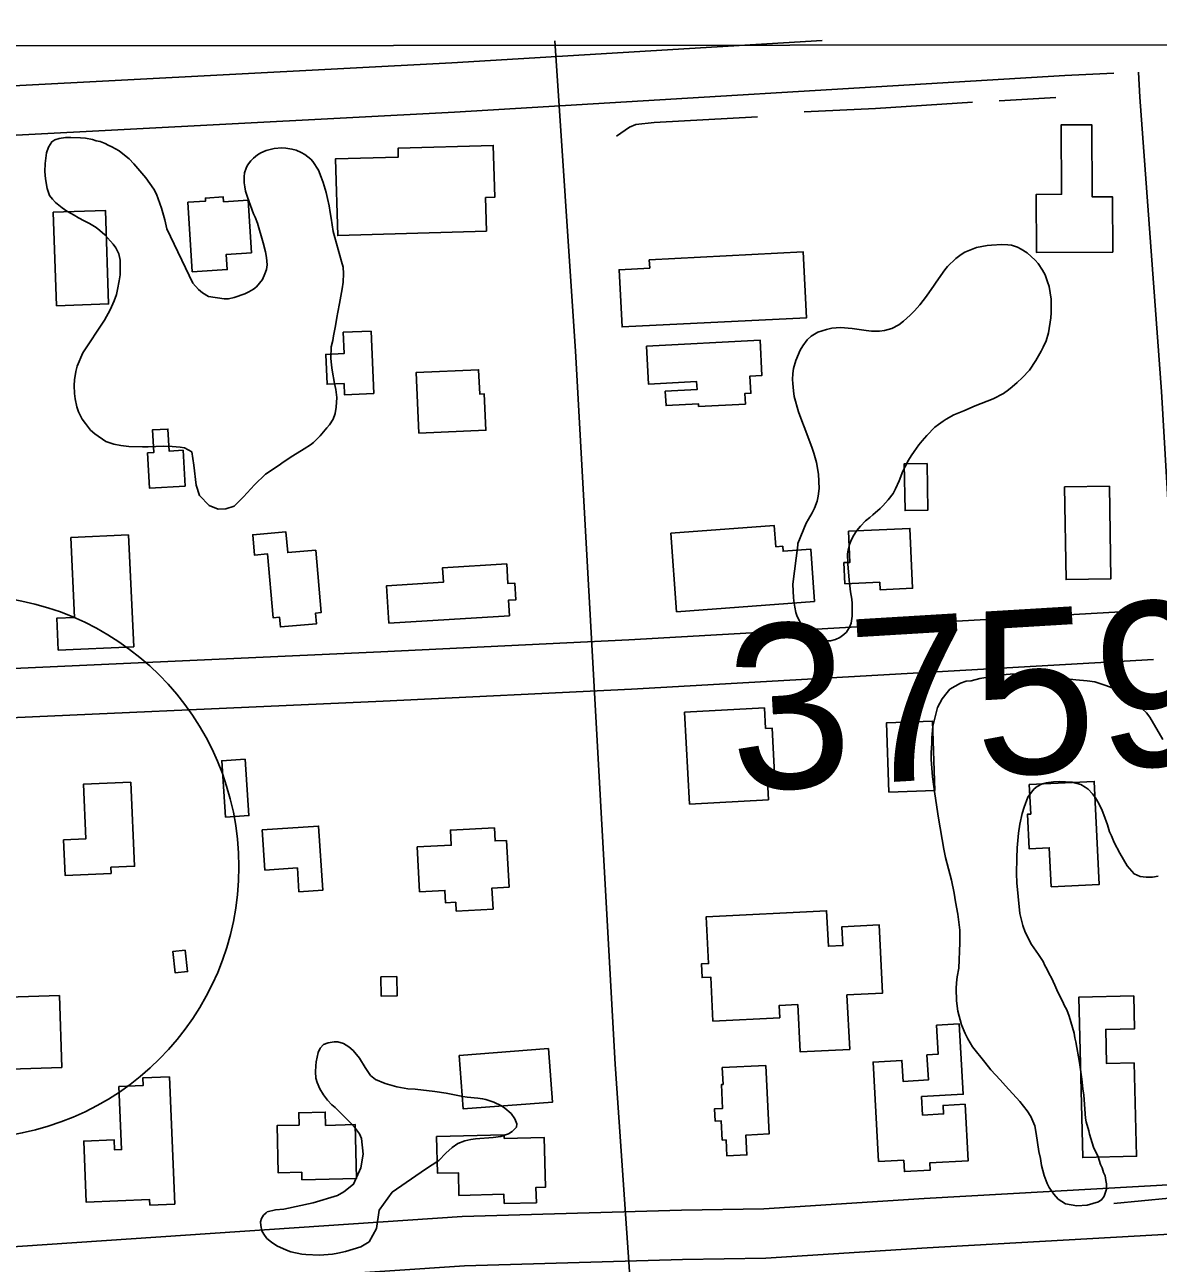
# Model space of a CAD drawing. Extents: x 3297716 to 3335574, y 688621 to 713991.
# Drawn here: x 3320699 to 3321388, y 711464 to 712216 of the extents above; entities that cross this region are included whole.
import ezdxf

# ---------------------------------------------------------------- set-up
doc = ezdxf.new("R2010")
doc.units = 0
for name, color, linetype in [('V-BLDG-OTLN', 7, 'Continuous'), ('V-GRID-FRAM', 7, 'Continuous'), ('V-ROAD-CNTR', 7, 'Continuous'), ('V-ROAD-IDEN', 7, 'Continuous'), ('V-SITE-VEGE', 7, 'Continuous'), ('V-SURV-IDEN', 7, 'Continuous'), ('V-TOPO-SHOR', 7, 'Continuous')]:
    doc.layers.add(name, color=color, linetype=linetype)

msp = doc.modelspace()

# ---------------------------------------------------------------- linework, layer by layer
at = {"layer": 'V-BLDG-OTLN'}
for points in [[(3321360.09, 712078.11), (3321313.85, 712077.84), (3321313.65, 712113.21), (3321329.02, 712113.3), (3321328.77, 712155.39), (3321347.39, 712155.5), (3321347.64, 712111.69), (3321359.89, 712111.77)], [(3320979.77, 712090.9), (3320889.32, 712088.18), (3320887.92, 712134.76), (3320926.11, 712135.91), (3320925.95, 712141.28), (3320983.81, 712143.02), (3320984.76, 712111.44), (3320979.16, 712111.27)], [(3320836.9, 712077.65), (3320821.63, 712076.68), (3320822.21, 712067.54), (3320800.97, 712066.19), (3320798.29, 712108.42), (3320809.1, 712109.11), (3320808.99, 712110.97), (3320819.78, 712111.65), (3320819.96, 712108.76), (3320834.86, 712109.7)], [(3320718.49, 712045.57), (3320716.54, 712102.38), (3320748.21, 712103.47), (3320750.17, 712046.66)], [(3321078.61, 712073.51), (3321172.15, 712078.2), (3321174.15, 712038.27), (3321062.04, 712032.65), (3321060.29, 712067.45), (3321078.87, 712068.38)], [(3320909.6, 712030.12), (3320911.25, 711992.23), (3320893.44, 711991.46), (3320893.15, 711998.25), (3320882.83, 711997.8), (3320882.04, 712015.96), (3320893.23, 712016.45), (3320892.67, 712029.38)], [(3321076.91, 712021.05), (3321145.86, 712024.62), (3321146.97, 712003.17), (3321139.74, 712002.79), (3321140.28, 711992.31), (3321136.62, 711992.12), (3321136.95, 711985.81), (3321108.57, 711984.34), (3321108.49, 711985.83), (3321088.75, 711984.81), (3321088.3, 711993.6), (3321107.62, 711994.6), (3321107.37, 711999.48), (3321078.1, 711997.96)], [(3320938.66, 711968.04), (3320936.97, 712004.87), (3320974.88, 712006.61), (3320975.56, 711991.85), (3320978.37, 711991.98), (3320979.38, 711969.91)], [(3320796.61, 711935.85), (3320775.02, 711934.6), (3320773.79, 711956.09), (3320777.54, 711956.3), (3320776.74, 711970.03), (3320786.16, 711970.57), (3320786.93, 711957.19), (3320795.35, 711957.67)], [(3321247.42, 711949.68), (3321247.87, 711921.3), (3321233.96, 711921.08), (3321233.5, 711949.46)], [(3321358.13, 711935.84), (3321359.05, 711879.59), (3321331.81, 711879.15), (3321330.89, 711935.39)], [(3321178.96, 711865.72), (3321095.2, 711859.58), (3321091.7, 711907.32), (3321154.52, 711911.92), (3321155.46, 711899.03), (3321159.65, 711899.33), (3321159.87, 711896.38), (3321176.62, 711897.61)], [(3321199.57, 711908.5), (3321236.93, 711910.17), (3321238.55, 711873.82), (3321218.74, 711872.94), (3321218.54, 711877.48), (3321197.43, 711876.54), (3321196.85, 711889.4), (3321200.41, 711889.56)], [(3320762.34, 711906.21), (3320765.43, 711838.33), (3320719.54, 711836.24), (3320718.67, 711855.61), (3320729.45, 711856.1), (3320727.24, 711904.62)], [(3320875.96, 711896.98), (3320879.19, 711859.03), (3320875.88, 711858.75), (3320876.44, 711852.2), (3320854.51, 711850.34), (3320854.01, 711856.24), (3320850.05, 711855.91), (3320846.75, 711894.7), (3320838.71, 711894.01), (3320837.67, 711906.34), (3320857.9, 711908.06), (3320858.97, 711895.54)], [(3320993.62, 711857.13), (3320920.43, 711852.67), (3320919.05, 711875.35), (3320953.53, 711877.44), (3320952.99, 711886.28), (3320991.98, 711888.65), (3320992.71, 711876.69), (3320996.88, 711876.95), (3320997.5, 711866.78), (3320993.05, 711866.51)], [(3321103.06, 711742.66), (3321100.02, 711798.46), (3321148.55, 711801.11), (3321149.23, 711788.65), (3321153.14, 711788.86), (3321154.87, 711757.02), (3321150.35, 711756.77), (3321150.98, 711745.27)], [(3321224.17, 711749.94), (3321222.68, 711792.03), (3321250.66, 711793.01), (3321252.14, 711750.93)], [(3320821.21, 711734.74), (3320818.89, 711768.97), (3320833.09, 711769.94), (3320835.41, 711735.7)], [(3320763.74, 711755.93), (3320765.92, 711704.89), (3320751.55, 711704.27), (3320751.71, 711700.56), (3320723.75, 711699.36), (3320722.83, 711720.9), (3320736.27, 711721.47), (3320734.85, 711754.69)], [(3321322.75, 711692.46), (3321321.58, 711716.14), (3321309.28, 711715.54), (3321308.25, 711736.49), (3321310.26, 711736.59), (3321309.38, 711754.5), (3321348.89, 711756.44), (3321351.96, 711693.89)], [(3320843.49, 711727.03), (3320877.73, 711729.35), (3320880.36, 711690.41), (3320865.8, 711689.42), (3320864.82, 711703.9), (3320845.15, 711702.56)], [(3320991.89, 711720.62), (3320993.39, 711692.2), (3320983.04, 711691.65), (3320983.72, 711678.82), (3320961.35, 711677.64), (3320961.07, 711682.98), (3320954.82, 711682.65), (3320954.42, 711690.16), (3320939.06, 711689.35), (3320937.62, 711716.6), (3320958.26, 711717.7), (3320957.78, 711726.82), (3320984.5, 711728.23), (3320984.92, 711720.25)], [(3321157.8, 711612.85), (3321117.27, 711610.78), (3321115.91, 711637.54), (3321110.64, 711637.27), (3321110.22, 711645.53), (3321114.58, 711645.76), (3321113.13, 711674.09), (3321186.27, 711677.82), (3321187.37, 711656.23), (3321196.2, 711656.68), (3321195.61, 711668.17), (3321218.15, 711669.32), (3321220.27, 711627.84), (3321198.68, 711626.74), (3321200.38, 711593.56), (3321170.29, 711592.03), (3321168.81, 711620.83), (3321157.42, 711620.25)], [(3320796.74, 711653.98), (3320798.18, 711640.89), (3320790.69, 711640.07), (3320789.25, 711653.16)], [(3320925.17, 711637.81), (3320925.36, 711626.07), (3320915.78, 711625.92), (3320915.6, 711637.66)], [(3320720.26, 711626.33), (3320721.68, 711582.67), (3320683.83, 711581.44), (3320682.41, 711625.09)], [(3321373.13, 711585.4), (3321374.56, 711528.62), (3321341.88, 711527.8), (3321339.43, 711625.26), (3321372.88, 711626.11), (3321373.38, 711606.15), (3321355.86, 711605.71), (3321356.38, 711584.98)], [(3321217.9, 711525.37), (3321214.52, 711585.91), (3321232.05, 711586.89), (3321232.77, 711574.14), (3321248.12, 711575), (3321247.27, 711590.24), (3321254.05, 711590.62), (3321253.07, 711608.25), (3321266.89, 711609.03), (3321269.27, 711566.34), (3321243.99, 711564.93), (3321244.61, 711553.71), (3321257.33, 711554.42), (3321257.04, 711559.49), (3321270.44, 711560.23), (3321272.35, 711525.9), (3321248.96, 711524.59), (3321249.21, 711520.23), (3321233.58, 711519.36), (3321233.2, 711526.22)], [(3320963.07, 711589.92), (3321017.34, 711594.07), (3321019.83, 711561.55), (3320965.56, 711557.4)], [(3321149.3, 711583.77), (3321151.33, 711542.19), (3321137.33, 711541.51), (3321137.92, 711529.5), (3321125.69, 711528.91), (3321125.22, 711538.57), (3321122.92, 711538.46), (3321122.35, 711550.13), (3321118.67, 711549.95), (3321118.3, 711557.5), (3321123.08, 711557.73), (3321122.37, 711572.21), (3321123.41, 711572.26), (3321122.91, 711582.48)], [(3320787.11, 711576.93), (3320790.35, 711499.58), (3320775.24, 711498.95), (3320775.1, 711502.32), (3320736.59, 711500.71), (3320735.03, 711537.88), (3320753.49, 711538.66), (3320753.75, 711532.54), (3320758.06, 711532.72), (3320756.46, 711570.98), (3320771.12, 711571.59), (3320770.92, 711576.25)], [(3320900.75, 711515.17), (3320867.63, 711514.38), (3320867.52, 711518.9), (3320853.23, 711518.56), (3320852.54, 711547.31), (3320865.86, 711547.62), (3320865.68, 711555.11), (3320881.75, 711555.49), (3320881.95, 711547.43), (3320899.98, 711547.85)], [(3320990.49, 711539.45), (3321014.68, 711540.07), (3321015.45, 711509.84), (3321009.77, 711509.7), (3321010, 711500.43), (3320990.44, 711499.93), (3320990.29, 711505.53), (3320962.96, 711504.83), (3320962.6, 711518.62), (3320949.98, 711518.29), (3320949.41, 711540.63), (3320990.43, 711541.68)]]:
    msp.add_lwpolyline(points, close=True, dxfattribs=at)
at = {"layer": 'V-GRID-FRAM'}
msp.add_lwpolyline([(3301838.48, 712184.22), (3333346.19, 712216.3), (3333372.64, 694031.53), (3301849.06, 693999.43), (3301838.48, 712184.22)], dxfattribs=at)
at = {"layer": 'V-ROAD-CNTR'}
for points in [[(3321183.61, 712206.64), (3320958.68, 712193.14), (3320622.7, 712175.46)], [(3321021.23, 712206.62), (3321033.81, 712017.94), (3321057.85, 711584.65), (3321076.55, 711314.74), (3321092.29, 710987.25), (3321119.28, 710624.69), (3321136.1, 710279.71), (3321163.05, 709828.58), (3321191.31, 709291.85), (3321213.74, 708902.33), (3321231.69, 708516.86), (3321254.32, 708217.09), (3321261.73, 708048.56), (3321272.69, 707860.1), (3321277.93, 707722.7)], [(3321397.37, 711861.61), (3321389.72, 711993.51), (3321376.57, 712172.22), (3321375.71, 712187.52)], [(3321360.79, 712186.83), (3321331.03, 712185.44), (3320960.37, 712163.19), (3320624.28, 712145.5)], [(3321382.69, 711860.5), (3321066.21, 711842.45), (3320915.53, 711835.16), (3320643, 711822.94)], [(3321384.94, 711830.58), (3321067.79, 711812.49), (3320916.92, 711805.19), (3320644.74, 711792.99)], [(3321401.02, 711511.73), (3321245.66, 711502.99), (3321148.07, 711496.71), (3321098.11, 711495.85), (3320964.97, 711492.11), (3320679.58, 711472.85), (3320665.92, 711471.69)], [(3321909.86, 711224.02), (3321884.74, 711500.46), (3321689.02, 711495.35), (3321498.93, 711487.2), (3321247.47, 711473.04), (3321149.29, 711466.72), (3321098.79, 711465.86), (3320966.4, 711462.13), (3320681.86, 711442.94), (3320668.08, 711441.77)]]:
    msp.add_lwpolyline(points, dxfattribs=at)
at = {"layer": 'V-ROAD-IDEN'}
msp.add_arc((3320664.32, 711704.39), 165, 270.05841, 90.05841, dxfattribs=at)
msp.add_arc((3320664.32, 711704.39), 165, 270.05841, 90.05841, dxfattribs=at)
at = {"layer": 'V-SITE-VEGE'}
for points in [[(3320838.69, 711936.72), (3320832.09, 711929.41), (3320826.4, 711923.75), (3320821.4, 711922.02), (3320816.77, 711921.93), (3320811.23, 711924.23), (3320805.46, 711930.14), (3320803.35, 711936.53), (3320801.93, 711948.73), (3320800.67, 711956.66), (3320796.35, 711959.2), (3320793.53, 711959.62), (3320788.81, 711959.97), (3320783.46, 711960.18), (3320774.14, 711959.76), (3320770.66, 711959.73), (3320762.47, 711960.06), (3320757.6, 711960.56), (3320753.38, 711961.36), (3320748.4, 711963.13), (3320741.79, 711967.65), (3320739.2, 711969.96), (3320736.04, 711973.87), (3320734.1, 711976.62), (3320731.91, 711980.97), (3320730.93, 711984.16), (3320729.85, 711988.94), (3320729.35, 711992.11), (3320729.23, 711997.16), (3320729.36, 712000.47), (3320730.34, 712005.48), (3320731.1, 712008.76), (3320734.42, 712016.99), (3320747.66, 712036.82), (3320751.06, 712042.99), (3320753.48, 712048.42), (3320754.89, 712052.31), (3320755.65, 712055.43), (3320756.64, 712060.76), (3320757.1, 712064.37), (3320757.13, 712073.2), (3320756.34, 712077.17), (3320754.59, 712080.71), (3320752.94, 712082.98), (3320747.8, 712088.71), (3320744.75, 712091.35), (3320742.61, 712093.01), (3320738.61, 712095.53), (3320735.35, 712097.08), (3320731.8, 712098.96), (3320729.18, 712100.64), (3320724.86, 712103.01), (3320721.94, 712105.02), (3320717.97, 712108.33), (3320716, 712110.3), (3320714.19, 712112.58), (3320712.78, 712116.74), (3320711.75, 712122.61), (3320711.46, 712127.2), (3320711.65, 712132.08), (3320712.53, 712138.51), (3320713.61, 712141.94), (3320715.63, 712145.17), (3320717.41, 712146.37), (3320720.13, 712147.2), (3320723.93, 712147.69), (3320727.25, 712147.87), (3320733.08, 712147.65), (3320736.06, 712147.37), (3320740.29, 712146.57)], [(3320740.29, 712146.57), (3320742.63, 712145.85), (3320744.97, 712145.28), (3320748.08, 712144.06), (3320749.94, 712143.2), (3320752.1, 712142.17), (3320756.58, 712139.63), (3320758.88, 712137.96), (3320762.7, 712134.81), (3320765.43, 712131.87), (3320772.82, 712123.37), (3320777.6, 712116.4), (3320779.21, 712113.34), (3320782.35, 712104.86), (3320784.28, 712097.84), (3320785.48, 712092.28), (3320801.38, 712059.16), (3320804.86, 712055.4), (3320807.15, 712053.41), (3320810.84, 712051.22), (3320820.41, 712049.74), (3320822.94, 712049.8), (3320826.44, 712050.6), (3320832.83, 712052.72), (3320835.24, 712053.89), (3320838.14, 712055.51), (3320839.94, 712057.02), (3320841.92, 712059.31), (3320843.58, 712061.45), (3320845.13, 712064.86), (3320846.03, 712067.51), (3320846.45, 712070.33), (3320846.15, 712074.76), (3320845.5, 712078.25), (3320844.14, 712083.67), (3320840.66, 712095.64), (3320839.23, 712099.32), (3320838.21, 712101.41), (3320834.5, 712111.49), (3320833.38, 712115.16), (3320832.86, 712117.86), (3320832.48, 712120.24), (3320832.46, 712123.87), (3320832.71, 712126.23), (3320833.62, 712129.19), (3320834.48, 712131.05), (3320836.63, 712133.65), (3320838.27, 712135.32), (3320840.56, 712137.28), (3320842.66, 712138.46), (3320845.87, 712139.91), (3320850.81, 712141.14), (3320855.39, 712141.43), (3320857.75, 712141.34), (3320861.52, 712140.71), (3320864.02, 712140.15), (3320867.12, 712138.76), (3320869.43, 712137.41), (3320872.95, 712134.59), (3320874.31, 712133.11), (3320877.73, 712127.94), (3320879.31, 712123.77), (3320880.43, 712120.42), (3320882.25, 712114.35), (3320883.21, 712110.69), (3320884.14, 712106.23), (3320884.77, 712102.11), (3320885.42, 712098.77), (3320886.52, 712090.68), (3320891.65, 712072.5), (3320892.62, 712068.99), (3320892.78, 712065.2), (3320892.57, 712059.84), (3320892.1, 712055.76), (3320890.48, 712046.83), (3320889.33, 712041.67), (3320888.73, 712038.39), (3320888.06, 712033.36), (3320886.72, 712027.27), (3320886.29, 712024.44), (3320885.35, 712020.54), (3320885.08, 712013.77), (3320885.55, 712009.49), (3320885.9, 712006.32), (3320887.32, 711998.38), (3320888.12, 711994.56), (3320888.72, 711989.8), (3320888.49, 711983.98), (3320887.87, 711980.06), (3320886.47, 711976.64), (3320884.28, 711973.1), (3320882.79, 711971.27), (3320878.66, 711966.38), (3320874.56, 711962.44), (3320872.76, 711960.94), (3320869.04, 711958.56), (3320862.1, 711954.41), (3320856.27, 711950.54), (3320853.83, 711948.74), (3320845.41, 711943.08), (3320838.69, 711936.72)], [(3321174.58, 712024.72), (3321177, 712026.95), (3321181.02, 712029.56), (3321186.18, 712031.11), (3321189.55, 712031.85), (3321194.66, 712032.23), (3321201.77, 712031.66), (3321210.3, 712030.45), (3321213.64, 712030.17), (3321218.44, 712030.13), (3321221.51, 712030.59), (3321225.92, 712031.73), (3321230.22, 712033.89), (3321233.08, 712036.1), (3321237.15, 712039.87), (3321239.73, 712042.53), (3321242.93, 712046.19), (3321247.06, 712051.27), (3321251.69, 712058.07), (3321252.78, 712059.92), (3321258.02, 712067.42), (3321259.7, 712069.4), (3321264.84, 712074.29), (3321267.98, 712076.64), (3321270.22, 712078), (3321277.32, 712080.93), (3321283.91, 712082.12), (3321286.54, 712082.45), (3321292.81, 712082.79), (3321296.3, 712082.65), (3321298.61, 712082.27), (3321302.35, 712081.11), (3321304.49, 712080.01), (3321308.03, 712077.69), (3321312.95, 712073.27), (3321314.76, 712071.17), (3321317.37, 712067.14), (3321319, 712064.31), (3321320.58, 712060.03)], [(3321320.58, 712060.03), (3321321.49, 712057.22), (3321322.79, 712049.46), (3321322.75, 712041.32), (3321322.49, 712038.13), (3321321.12, 712029.16), (3321319.76, 712024.27), (3321317.86, 712020.27), (3321316.6, 712017.84), (3321313.33, 712012.3), (3321309.46, 712006.48), (3321305.05, 712001.71), (3321302.04, 711998.92), (3321299.02, 711996.28), (3321296.77, 711994.47), (3321293.77, 711992.26), (3321287.54, 711989.01), (3321276.6, 711984.64), (3321269.64, 711981.57), (3321263.58, 711979.19), (3321258.97, 711976.6), (3321257.03, 711975.37), (3321254.19, 711973.44), (3321252.09, 711971.78), (3321247.23, 711966.73), (3321244.33, 711963.35), (3321242.35, 711960.96), (3321239.43, 711957), (3321237.58, 711954.31), (3321236.02, 711951.6), (3321233.82, 711947.47), (3321232.7, 711944.9), (3321230.44, 711939.17), (3321228.06, 711934.17), (3321226.65, 711931.46), (3321223.73, 711927.5), (3321220.52, 711923.84), (3321218.87, 711922.31), (3321214.35, 711918.55), (3321212.54, 711916.88), (3321209.99, 711914.8), (3321206.81, 711911.58), (3321204.67, 711909.04), (3321202.35, 711905.49), (3321200.92, 711902.5), (3321200.25, 711900.34), (3321199.4, 711897.03), (3321199.02, 711894.86), (3321199.22, 711888.74), (3321199.99, 711878.82), (3321200.88, 711871.66), (3321201.58, 711867.26), (3321201.76, 711864.49), (3321201.9, 711860.56), (3321201.75, 711856.78), (3321201.29, 711852.58), (3321200.18, 711850.15), (3321198.32, 711847.17), (3321196.81, 711845.77), (3321194.4, 711843.83), (3321191.74, 711842.62), (3321188.65, 711841.87), (3321185.16, 711841.86), (3321182.42, 711842.41), (3321179.55, 711843.54), (3321177.55, 711844.63), (3321173.9, 711847.98), (3321172.51, 711849.49), (3321170.18, 711853.07), (3321168.3, 711857.22), (3321167.65, 711859.14), (3321166.9, 711862.36), (3321166.56, 711864.7), (3321166.11, 711868.07), (3321165.71, 711876.38), (3321168.81, 711899.97), (3321168.86, 711901.14), (3321173.85, 711913.45), (3321175.4, 711915.86), (3321177.59, 711919.7), (3321179.01, 711922.56), (3321180.64, 711926.86), (3321181.19, 711929.75), (3321181.81, 711934.53), (3321181.42, 711943.12), (3321180.25, 711950.3), (3321178.58, 711956.04), (3321177.41, 711959.58), (3321172.66, 711971.98), (3321171.35, 711975.67), (3321169.23, 711980.99), (3321166.69, 711990.4), (3321166.1, 711993.92), (3321165.69, 711998.3), (3321165.64, 712000.78), (3321165.78, 712004.26), (3321166.19, 712007.45), (3321167.54, 712012.2), (3321170.27, 712018.63), (3321171.82, 712021.19), (3321174.58, 712024.72)], [(3321249.78, 711773.81), (3321250.26, 711779.76), (3321250.14, 711783), (3321250.56, 711787.47), (3321250.91, 711789.94), (3321251.82, 711794.14), (3321253.6, 711801.29), (3321256.54, 711806.65), (3321259.44, 711810.52), (3321261.25, 711812.44), (3321264.31, 711814.31), (3321267.62, 711816.18), (3321271.15, 711817.28), (3321274.16, 711817.66), (3321279.43, 711818.95), (3321285.7, 711819.95), (3321290.47, 711821.01), (3321297.72, 711821.72), (3321308.92, 711821.78), (3321312.64, 711821.38), (3321323.53, 711819.71), (3321337.66, 711818.16), (3321344.61, 711817.64), (3321349.31, 711816.95), (3321355.21, 711814.98), (3321360.36, 711813.04), (3321362.8, 711811.7), (3321375.16, 711803.24), (3321380.69, 711798.05), (3321382.58, 711795.49), (3321390.51, 711781.98)], [(3321340.64, 711754.56), (3321335.47, 711756.01), (3321327.52, 711756.32), (3321324.03, 711756.21), (3321319.77, 711755.63), (3321317.26, 711754.98), (3321314.21, 711753.35), (3321312.41, 711751.93), (3321310.84, 711750), (3321308.47, 711746.86), (3321306.24, 711740.72), (3321305.1, 711737.03), (3321303.59, 711730.37), (3321302.88, 711724.92), (3321302.04, 711715.99), (3321301.79, 711709.78), (3321301.68, 711700.57), (3321301.95, 711694.83), (3321302.62, 711686.59), (3321303.71, 711676.09), (3321305.41, 711668.81), (3321307, 711664.76), (3321310.69, 711657.4), (3321314.93, 711651.26), (3321317.75, 711646.91), (3321318.91, 711644.63), (3321320.07, 711642.59), (3321321.44, 711639.55), (3321322.84, 711637.01), (3321324.91, 711632.69), (3321326.73, 711628.39), (3321329.74, 711622.55), (3321330.66, 711620.52), (3321332.29, 711617.71), (3321333.62, 711613.68), (3321336.7, 711603.35), (3321337.09, 711600.6), (3321337.74, 711598.08), (3321339.99, 711585.55), (3321341.34, 711575.54), (3321341.85, 711569.54), (3321342.45, 711565.78), (3321343.65, 711551.79), (3321344.05, 711549.54), (3321345.58, 711544), (3321346, 711541.99), (3321348.43, 711534.18), (3321351.19, 711528.35), (3321352.74, 711523.56), (3321353.66, 711521.53), (3321354.55, 711518.76), (3321355.46, 711516.73), (3321355.85, 711513.97), (3321356.27, 711511.97), (3321356.4, 711508.72), (3321354.98, 711504.3), (3321353.41, 711502.37), (3321351.36, 711500.95), (3321344.56, 711498.98), (3321338.38, 711498.41), (3321331.34, 711499.7), (3321326.99, 711502.63), (3321324.4, 711505.5), (3321321.58, 711509.59), (3321320.18, 711512.14), (3321318.38, 711516.94), (3321316.87, 711522.97), (3321316.29, 711527.22), (3321315.21, 711531.5), (3321313.66, 711542.52), (3321312.84, 711547.03), (3321310.33, 711552.85), (3321308.22, 711556.17), (3321303.71, 711561.83), (3321294.87, 711571.38), (3321291.77, 711574.99), (3321286.04, 711581.19), (3321282.49, 711585.81), (3321274.89, 711595.07), (3321272.09, 711599.91), (3321270.48, 711603.21), (3321268.2, 711608.53), (3321266.03, 711616.83), (3321265.28, 711623.08), (3321265.08, 711630.56), (3321265.21, 711634.04), (3321265.61, 711637.76), (3321266.56, 711642.95), (3321267.16, 711658.36), (3321267.21, 711666.07), (3321266.1, 711675.83), (3321264.66, 711683.35), (3321263.87, 711688.61), (3321262.18, 711696.39), (3321258.49, 711710.23), (3321257.45, 711715.25), (3321254.2, 711734.05), (3321252.04, 711748.82), (3321250.71, 711759.33), (3321249.88, 711769.82), (3321249.78, 711773.81)], [(3321387.75, 711698.94), (3321384.24, 711698.33), (3321380.5, 711698.23), (3321376.79, 711698.62), (3321373.12, 711700.26), (3321368.83, 711705.16), (3321364.4, 711712.8), (3321360.92, 711719.41), (3321359.34, 711723.45), (3321358.18, 711725.74), (3321356.86, 711730.02), (3321354.61, 711736.09), (3321353.72, 711738.86), (3321351.64, 711742.93), (3321349.54, 711746.49), (3321347.88, 711748.8), (3321345.26, 711751.64), (3321343.32, 711752.96), (3321340.64, 711754.56)]]:
    msp.add_lwpolyline(points, dxfattribs=at)
msp.add_lwpolyline([(3320851.54, 711496.14), (3320856.61, 711496.58), (3320874.42, 711500.3), (3320889.26, 711504.76), (3320893.13, 711506.98), (3320899, 711511.64), (3320903.33, 711521.56), (3320904.76, 711529.86), (3320903.87, 711539.52), (3320902.56, 711542.25), (3320899.57, 711546.31), (3320897.6, 711548.6), (3320887.73, 711558.29), (3320885.75, 711559.95), (3320883.17, 711562.73), (3320880.62, 711565.98), (3320878.39, 711569.54), (3320876.81, 711573.55), (3320876.13, 711576.1), (3320875.8, 711579.9), (3320875.95, 711583.68), (3320876.2, 711586.03), (3320877.37, 711591.67), (3320878.58, 711594.3), (3320880.72, 711596.58), (3320883.44, 711597.58), (3320887.25, 711598.22), (3320889.45, 711598.13), (3320892.89, 711597.21), (3320896.12, 711595.19), (3320898.71, 711592.88), (3320902.47, 711588.16), (3320906.03, 711582.5), (3320909.32, 711577.79), (3320912.22, 711575.31), (3320918.12, 711572.87), (3320925.14, 711570.86), (3320931.87, 711569.65), (3320936.43, 711569.32), (3320948.37, 711568.06), (3320955.11, 711567.01), (3320965.29, 711565.03), (3320967.95, 711564.61), (3320974.39, 711564.04), (3320977.37, 711563.61), (3320979.4, 711563.06), (3320984.07, 711561.45), (3320988.72, 711559.22), (3320990.87, 711557.88), (3320994.69, 711554.57), (3320996.93, 711551.48), (3320998.23, 711548.28), (3320997.83, 711546.25), (3320995.36, 711543.66), (3320993.1, 711542.33), (3320988.46, 711540.62), (3320983.71, 711540.02), (3320972.95, 711539.18), (3320970.25, 711538.81), (3320966.59, 711538.01), (3320962.26, 711536.29), (3320958.86, 711533.9), (3320955.1, 711530.57), (3320950.82, 711526.01), (3320942.73, 711520.8), (3320922.46, 711506.77), (3320914.47, 711495.89), (3320912.93, 711484.75), (3320908.35, 711476.57), (3320903.34, 711473.61), (3320894.08, 711470.82), (3320889.31, 711469.74), (3320886.13, 711469.23), (3320878.22, 711468.6), (3320870.03, 711468.92), (3320867.52, 711469.18), (3320860.79, 711470.54), (3320858.15, 711471.59), (3320852.26, 711474.19), (3320849.19, 711476.36), (3320846.28, 711478.69), (3320844.49, 711481.28), (3320843.31, 711483.38), (3320842.65, 711486.56), (3320842.42, 711488.77), (3320843.13, 711490.8), (3320844.31, 711492.8), (3320845.79, 711494.32), (3320846.44, 711494.77)], close=True, dxfattribs=at)
at = {"layer": 'V-TOPO-SHOR'}
msp.add_line((3321325.61, 712172.01), (3321291.16, 712170.14), dxfattribs=at)
for points in [[(3321274.95, 712169.25), (3321215.94, 712165.47), (3321172.67, 712163.44)], [(3321144.26, 712160.4), (3321081.46, 712156.94), (3321070.4, 712155.67), (3321066.53, 712154.13), (3321058.6, 712148.51)], [(3321360.69, 711499.85), (3321394.38, 711503.2), (3321399.55, 711505.18), (3321402.64, 711508.38), (3321405.31, 711513.44), (3321406.11, 711517.5), (3321405.92, 711527.05)]]:
    msp.add_lwpolyline(points, dxfattribs=at)

# ---------------------------------------------------------------- texts
at = {"layer": 'V-SURV-IDEN'}
msp.add_text('3759+86.9', height=100, rotation=3.45028, dxfattribs=at).set_placement((3321129.31, 711750.26))

doc.saveas('drawing.dxf')
